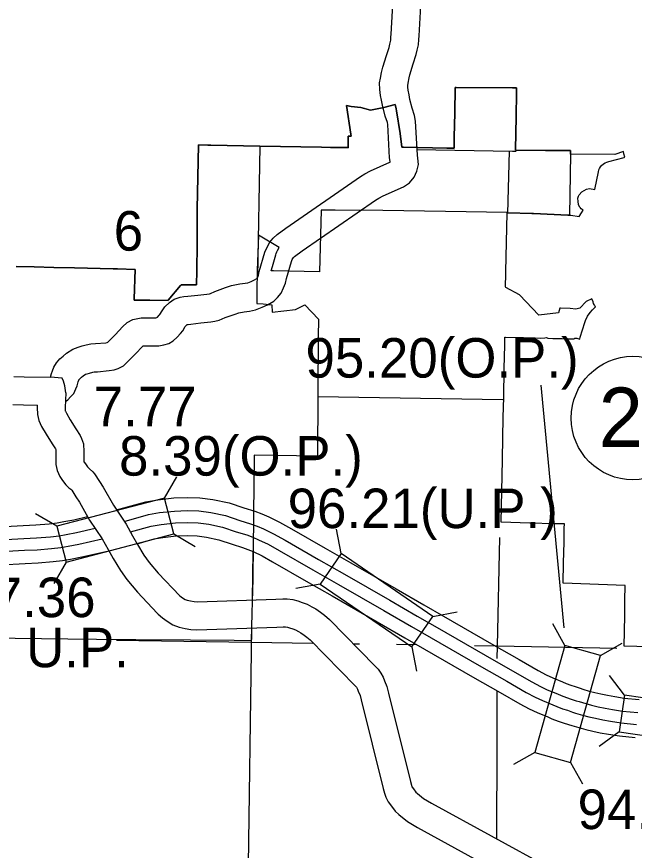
# Model space of a CAD drawing. Extents: x 77230 to 630905, y 790554 to 1662844.
# Drawn here: x 197917 to 211122, y 1603602 to 1621421 of the extents above; entities that cross this region are included whole.
import ezdxf

# ---------------------------------------------------------------- set-up
doc = ezdxf.new("R2010")
doc.units = 0
for name, color, linetype in [('Level 12', 7, 'Continuous'), ('Level 15', 7, 'Continuous'), ('Level 16', 7, 'Continuous'), ('Level 19', 7, 'Continuous'), ('Level 22', 7, 'Continuous'), ('Level 29', 7, 'Continuous'), ('Level 31', 7, 'Continuous'), ('Level 32', 7, 'Continuous'), ('Level 33', 7, 'Continuous')]:
    doc.layers.add(name, color=color, linetype=linetype)

msp = doc.modelspace()

# ---------------------------------------------------------------- linework, layer by layer
at = {"layer": 'Level 12'}
for points in [[(197906, 1616081), (198293, 1616072), (198710, 1616062), (199154, 1616051), (199980, 1616032), (200074, 1616029), (200453, 1616020), (200430, 1615388), (200429, 1615361), (200456, 1615360), (200763, 1615358), (201158, 1615355), (201155, 1615359), (201419, 1615673), (201431, 1615687), (201434, 1615691), (201761, 1615688), (201766, 1615989), (201773, 1616559), (201776, 1616909), (201777, 1617305), (201803, 1618679), (202004, 1618673), (202063, 1618672), (202065, 1618672), (203119, 1618651), (204434, 1618629), (204630, 1618626), (204959, 1618621), (204983, 1618621), (205005, 1618620), (205005, 1618630), (205005, 1618643), (205005, 1618655), (205006, 1618742), (205006, 1618810), (205006, 1618814), (205007, 1618870), (205067, 1618869), (205061, 1618908), (204966, 1619523), (205065, 1619499), (205277, 1619479), (205483, 1619424), (205765, 1619482), (206006, 1619547), (206028, 1619451), (206037, 1619409), (206115, 1618927), (206151, 1618632), (206185, 1618631), (206188, 1618631), (207113, 1618612), (207273, 1618608), (207274, 1618850), (207282, 1619356), (207290, 1619906), (207312, 1619906), (208517, 1619899), (208602, 1619899), (208601, 1619790), (208593, 1619278), (208582, 1618580), (208583, 1618572), (208581, 1618564), (209224, 1618560), (209760, 1618557), (209758, 1618482), (209739, 1617178), (209739, 1617178), (209702, 1617180), (208970, 1617214), (208928, 1617215), (208428, 1617231), (208411, 1617231), (208401, 1617232), (207084, 1617255), (205745, 1617278), (204723, 1617282), (204430, 1617283), (204394, 1615967), (203406, 1615987), (203360, 1615988), (203387, 1616082), (203456, 1616327), (203467, 1616360), (203480, 1616393), (203495, 1616425), (203532, 1616486), (203088, 1616753)], [(209581, 1614539), (209646, 1614538), (209828, 1614533), (209853, 1614546), (209894, 1614546), (209954, 1614528), (209967, 1614567), (210062, 1614882), (210077, 1614925), (210123, 1615022), (210179, 1615101), (210229, 1615156), (210256, 1615182), (210280, 1615201), (210294, 1615213), (210293, 1615214), (210282, 1615232), (210272, 1615250), (210262, 1615269), (210252, 1615293), (210240, 1615323), (210212, 1615392), (210090, 1615336), (209955, 1615193), (209871, 1615172), (209751, 1615186), (209542, 1615191), (209533, 1615192), (209503, 1615089), (209078, 1615042), (208670, 1615478), (208376, 1615631), (208368, 1615649), (208375, 1615922), (208375, 1615938), (208376, 1615974), (208401, 1617222), (208401, 1617232), (208411, 1617231), (208428, 1617231), (208928, 1617215), (208970, 1617214), (209702, 1617180), (209739, 1617178), (209764, 1617175), (209945, 1617152), (209945, 1617152), (209996, 1617225), (210029, 1617285), (209983, 1617310), (209961, 1617342), (209954, 1617352), (209932, 1617396), (209928, 1617406), (209920, 1617469), (209912, 1617544), (209932, 1617586), (209944, 1617613), (210003, 1617676), (210101, 1617733), (210163, 1617749), (210277, 1617726), (210354, 1618105), (210365, 1618144), (210380, 1618178), (210398, 1618208), (210424, 1618240), (210461, 1618273), (210498, 1618296), (210533, 1618311), (210579, 1618326), (210906, 1618412), (210918, 1618416), (210900, 1618489), (210888, 1618541), (210704, 1618473), (209770, 1618482), (209758, 1618482), (209760, 1618557), (209224, 1618560), (208581, 1618564), (208583, 1618572), (208582, 1618580), (208593, 1619278), (208601, 1619790), (208602, 1619899), (208517, 1619899), (207312, 1619906), (207290, 1619906), (207282, 1619356), (207274, 1618850), (207273, 1618608), (207113, 1618612), (206188, 1618631), (206185, 1618631), (206151, 1618632), (206115, 1618927), (206037, 1619409), (206028, 1619451), (206006, 1619547)], [(206006, 1619547), (205765, 1619482), (205483, 1619424), (205277, 1619479), (205065, 1619499), (204966, 1619523), (205061, 1618908), (205067, 1618869), (205007, 1618870), (205006, 1618814), (205006, 1618810), (205006, 1618742), (205005, 1618655), (205005, 1618643), (205005, 1618630), (205005, 1618620), (204983, 1618621), (204959, 1618621), (204630, 1618626), (204434, 1618629), (203119, 1618651), (202065, 1618672), (202063, 1618672), (202004, 1618673), (201803, 1618679), (201777, 1617305), (201776, 1616909), (201773, 1616559), (201766, 1615989), (201761, 1615688), (201434, 1615691), (201431, 1615687), (201419, 1615673), (201155, 1615359), (201158, 1615355), (200763, 1615358), (200456, 1615360), (200429, 1615361), (200430, 1615388), (200453, 1616020), (200074, 1616029), (199980, 1616032), (199154, 1616051), (198710, 1616062), (198293, 1616072), (197906, 1616081)], [(203088, 1616753), (203061, 1615994), (203055, 1615557), (203053, 1615436), (203052, 1615293), (203189, 1615282), (203374, 1615261), (203381, 1615104), (203878, 1615162), (204080, 1615260), (204372, 1614952), (204371, 1614914), (204371, 1614896), (204365, 1614638), (204358, 1613333), (204349, 1612025), (202992, 1612045), (202986, 1611389), (202980, 1610809), (202979, 1610721), (202979, 1610691), (202977, 1610504), (202974, 1610265), (202973, 1610165), (202971, 1609938), (202967, 1609608), (202965, 1609399), (202948, 1608669), (202934, 1608082), (202565, 1608085), (201636, 1608093), (200462, 1608103), (200311, 1608104), (199625, 1608111), (199008, 1608116), (197318, 1608135)], [(211450, 1607953), (210903, 1607964), (210916, 1608617), (210920, 1608836), (210921, 1608873), (210922, 1608943), (210926, 1609265), (209602, 1609314), (209610, 1609750), (209619, 1610191), (209620, 1610274), (209621, 1610332), (209624, 1610485), (209626, 1610583), (209478, 1610581), (209463, 1610581), (209411, 1610583), (208886, 1610598), (208277, 1610616), (208306, 1611946), (208306, 1611965), (208320, 1612859), (208331, 1613280), (208342, 1613901), (208353, 1614399), (208356, 1614569), (208366, 1614570), (208609, 1614565), (208626, 1614564), (208751, 1614561), (208751, 1614561), (208854, 1614558), (208854, 1614558), (208955, 1614555), (208955, 1614555), (209005, 1614554), (209121, 1614551), (209208, 1614553), (209248, 1614561), (209272, 1614547), (209382, 1614544), (209488, 1614542), (209581, 1614539)]]:
    msp.add_lwpolyline(points, dxfattribs=at)
at = {"layer": 'Level 15'}
msp.add_lwpolyline([(206465, 1618581), (208519, 1618549), (208595, 1618548)], dxfattribs=at)
at = {"layer": 'Level 16'}
for points in [[(203072, 1615848), (203124, 1618650)], [(208445, 1618544), (208412, 1617215)], [(208412, 1617215), (208411, 1617212)], [(204358, 1613305), (208313, 1613239), (208330, 1613238)], [(208242, 1610292), (208187, 1607967), (208186, 1607703)], [(202956, 1608957), (202973, 1609986)], [(202774, 1592862), (202822, 1597553), (202869, 1602788), (202947, 1608360)], [(200050, 1608095), (202933, 1608052), (204249, 1608032)], [(205114, 1608019), (205250, 1608017)], [(206038, 1608005), (206468, 1607999)], [(207703, 1607980), (208189, 1607973), (210749, 1607920)], [(208184, 1607013), (208181, 1605889)], [(208181, 1605889), (208175, 1603845)]]:
    msp.add_lwpolyline(points, dxfattribs=at)
at = {"layer": 'Level 19'}
for p, q in [((201075, 1611131), (201341, 1611587)), ((198777, 1610528), (198321, 1610795)), ((201276, 1610365), (201732, 1610098)), ((204854, 1609946), (204757, 1610465)), ((198977, 1609762), (198711, 1609306)), ((204407, 1609292), (203888, 1609195)), ((206814, 1608602), (207333, 1608699)), ((209639, 1607983), (209381, 1608443)), ((210402, 1607768), (210862, 1608027)), ((206367, 1607949), (206463, 1607430)), ((210911, 1606919), (210595, 1607342)), ((210796, 1606135), (210372, 1605820)), ((208996, 1605695), (208536, 1605437)), ((209759, 1605481), (210017, 1605021))]:
    msp.add_line(p, q, dxfattribs=at)
for points in [[(201075, 1611131), (198777, 1610528), (198977, 1609762), (201276, 1610365)], [(204407, 1609292), (206367, 1607949), (206814, 1608602), (204854, 1609946)], [(209759, 1605481), (210402, 1607768), (209639, 1607983), (208996, 1605695)], [(210796, 1606135), (213146, 1605790), (213261, 1606574), (210911, 1606919)]]:
    msp.add_lwpolyline(points, close=True, dxfattribs=at)
at = {"layer": 'Level 22'}
for points in [[(198637, 1613712), (198663, 1613794), (198680, 1613849), (198712, 1613929), (198770, 1614023), (198840, 1614106), (198908, 1614167), (198984, 1614231), (199119, 1614315), (199232, 1614360), (199314, 1614382), (199403, 1614408), (199502, 1614427), (199602, 1614432), (199820, 1614452), (199854, 1614457), (199863, 1614466), (200028, 1614629), (200181, 1614794), (200278, 1614884), (200401, 1614951), (200504, 1614972), (200578, 1614983), (200798, 1614984), (200892, 1614984), (200917, 1614990), (200930, 1615001), (200963, 1615038), (200980, 1615058), (201025, 1615131), (201088, 1615217), (201181, 1615308), (201287, 1615384), (201411, 1615422), (201493, 1615437), (201576, 1615447), (201792, 1615470), (201983, 1615490), (202038, 1615500), (202061, 1615505), (202152, 1615545), (202383, 1615630), (202512, 1615675), (202685, 1615708), (202803, 1615723), (202858, 1615733), (202934, 1615762), (203003, 1615794), (203052, 1615823), (203059, 1615829), (203061, 1615832), (203072, 1615856), (203088, 1615898), (203105, 1615973), (203226, 1616385), (203264, 1616481), (203329, 1616603), (203399, 1616690), (203484, 1616764), (203673, 1616903), (205268, 1618004), (205364, 1618060), (205484, 1618126), (205894, 1618310), (205901, 1618314), (205900, 1618327), (205889, 1618401), (205849, 1619119), (205842, 1619161), (205798, 1619293), (205737, 1619526), (205720, 1619637), (205697, 1619736), (205678, 1619867), (205677, 1620005), (205695, 1620104), (205718, 1620230), (205744, 1620343), (205826, 1620592), (205878, 1620760), (205893, 1620834), (205913, 1620921), (205920, 1620980), (205923, 1621044), (205966, 1621801)], [(198958, 1613198), (199010, 1613228), (199069, 1613293), (199137, 1613369), (199180, 1613465), (199209, 1613531), (199235, 1613615), (199246, 1613648), (199249, 1613657), (199258, 1613671), (199272, 1613688), (199300, 1613712), (199338, 1613745), (199391, 1613778), (199421, 1613790), (199475, 1613804), (199542, 1613824), (199574, 1613830), (199646, 1613833), (199892, 1613856), (200005, 1613873), (200090, 1613899), (200198, 1613958), (200279, 1614033), (200459, 1614212), (200604, 1614369), (200620, 1614382), (200622, 1614383), (200801, 1614384), (200959, 1614385), (201062, 1614407), (201168, 1614435), (201261, 1614495), (201351, 1614571), (201418, 1614647), (201468, 1614706), (201522, 1614795), (201542, 1614821), (201560, 1614839), (201583, 1614844), (201644, 1614851), (201856, 1614874), (202067, 1614896), (202153, 1614911), (202245, 1614931), (202377, 1614988), (202585, 1615065), (202667, 1615094), (202778, 1615115), (202895, 1615129), (203020, 1615152), (203167, 1615209), (203282, 1615262), (203412, 1615338), (203496, 1615416), (203573, 1615510), (203625, 1615623), (203664, 1615724), (203686, 1615822), (203793, 1616188), (203809, 1616228), (203832, 1616271), (203833, 1616272), (203859, 1616295), (204021, 1616415), (205589, 1617497), (205661, 1617538), (205752, 1617589), (206187, 1617783), (206314, 1617869), (206417, 1617990), (206475, 1618117), (206508, 1618263), (206497, 1618396), (206487, 1618462), (206446, 1619189), (206425, 1619307), (206374, 1619463), (206325, 1619649), (206309, 1619751), (206287, 1619848), (206277, 1619913), (206277, 1619951), (206286, 1619996), (206306, 1620110), (206322, 1620181), (206397, 1620410), (206459, 1620611), (206479, 1620705), (206506, 1620819), (206518, 1620932), (206522, 1621012), (206566, 1621786)], [(197858, 1613728), (198077, 1613721), (198637, 1613712)], [(198971, 1613382), (198947, 1613533), (198917, 1613627), (198888, 1613697), (198637, 1613712)], [(198971, 1613382), (198954, 1613065), (198956, 1612999), (198959, 1612990), (198979, 1612949), (199063, 1612806), (199182, 1612614), (199273, 1612472), (199306, 1612401), (199348, 1612294), (199355, 1612120), (199355, 1612015)], [(197833, 1613128), (198063, 1613121), (198360, 1613117)], [(198356, 1613117), (198353, 1613068), (198359, 1612917), (198390, 1612786), (198450, 1612664), (198549, 1612496), (198675, 1612293), (198746, 1612183), (198752, 1612169), (198755, 1612107), (198755, 1612012)], [(198755, 1612012), (198756, 1611849), (198780, 1611719), (198837, 1611593), (198900, 1611510), (198967, 1611414), (199031, 1611351), (199074, 1611322)], [(199355, 1612015), (199356, 1611905), (199357, 1611901), (199386, 1611862), (199428, 1611802), (199473, 1611757), (199547, 1611690)], [(199547, 1611690), (199582, 1611646), (199685, 1611487), (199768, 1611362), (199987, 1610976), (200256, 1610573), (200394, 1610327), (200499, 1610141), (200639, 1609912), (200747, 1609755), (200939, 1609528), (201403, 1609044)], [(199074, 1611322), (199093, 1611297), (199184, 1611157), (199257, 1611047), (199476, 1610661), (199744, 1610259), (199871, 1610033), (199981, 1609837), (200135, 1609586), (200270, 1609390), (200497, 1609122), (200920, 1608671)], [(201403, 1609044), (201407, 1609040), (201462, 1609001), (201521, 1608966), (201561, 1608950), (201634, 1608935), (201712, 1608921), (201783, 1608916), (203457, 1608971), (203605, 1608976), (203697, 1608976), (203824, 1608962), (203925, 1608932), (204022, 1608902), (204126, 1608860), (204230, 1608809), (204311, 1608761), (204410, 1608695), (204497, 1608630), (204603, 1608539), (205580, 1607540), (205648, 1607473), (205701, 1607391), (205755, 1607300), (205780, 1607222), (205834, 1607102), (205867, 1606962), (206335, 1605074), (206357, 1604993), (206367, 1604960), (206371, 1604951), (206400, 1604913), (206454, 1604846), (206484, 1604817), (206615, 1604713), (206785, 1604611), (209334, 1603210)], [(200920, 1608671), (200945, 1608648), (201034, 1608569), (201135, 1608497), (201257, 1608425), (201389, 1608373), (201520, 1608346), (201638, 1608325), (201771, 1608315), (203477, 1608371), (203617, 1608376), (203665, 1608376), (203705, 1608372), (203752, 1608358), (203819, 1608337), (203880, 1608312), (203945, 1608280), (203992, 1608252), (204065, 1608204), (204123, 1608161), (204193, 1608101), (205154, 1607117), (205179, 1607092), (205191, 1607075), (205205, 1607050), (205220, 1607004), (205264, 1606909), (205284, 1606821), (205754, 1604923), (205781, 1604824), (205807, 1604741), (205856, 1604638), (205928, 1604544), (206011, 1604440), (206089, 1604365), (206272, 1604219), (206487, 1604091), (209005, 1602706)]]:
    msp.add_lwpolyline(points, dxfattribs=at)
at = {"layer": 'Level 29'}
for points in [[(200053, 1610878), (200676, 1611054), (200933, 1611097), (201274, 1611133), (201564, 1611143), (201835, 1611135), (202114, 1611102), (202459, 1611026), (202771, 1610921), (203007, 1610848), (203160, 1610792), (203310, 1610727), (203538, 1610619), (203793, 1610476), (204512, 1610061), (205064, 1609746), (206032, 1609189), (206623, 1608850), (207045, 1608605), (208070, 1608016), (208659, 1607679), (209066, 1607447), (209240, 1607356), (209377, 1607291), (209585, 1607203), (209663, 1607171), (209763, 1607132), (209861, 1607101), (209964, 1607065), (210020, 1607049), (210158, 1607007), (210276, 1606976), (210409, 1606946), (210550, 1606915), (210703, 1606888), (210906, 1606857), (211225, 1606824)], [(200216, 1610633), (200738, 1610780), (200971, 1610820), (201293, 1610854), (201565, 1610863), (201814, 1610856), (202067, 1610825), (202384, 1610756), (202685, 1610654), (202918, 1610583), (203056, 1610532), (203195, 1610473), (203409, 1610370), (203654, 1610233), (204373, 1609819), (204925, 1609503), (205892, 1608947), (206483, 1608607), (206905, 1608363), (207931, 1607774), (208520, 1607436), (208932, 1607201), (209115, 1607106), (209262, 1607035), (209477, 1606945), (209559, 1606911), (209671, 1606868), (209773, 1606836), (209878, 1606799), (209940, 1606781), (210082, 1606738), (210209, 1606704), (210348, 1606672), (210497, 1606641), (210657, 1606612), (210870, 1606579), (211196, 1606546)], [(193896, 1610319), (198059, 1610547), (198324, 1610559), (198610, 1610582), (198784, 1610604), (198927, 1610627), (199137, 1610667), (199433, 1610737)], [(193907, 1610040), (198073, 1610268), (198341, 1610280), (198639, 1610304), (198823, 1610327), (198975, 1610351), (199195, 1610394), (199592, 1610487)], [(200349, 1610407), (200794, 1610532), (201006, 1610568), (201310, 1610600), (201566, 1610608), (201795, 1610602), (202025, 1610574), (202316, 1610511), (202607, 1610412), (202836, 1610342), (202963, 1610295), (203090, 1610241), (203292, 1610145), (203529, 1610012), (204246, 1609598), (204799, 1609283), (205766, 1608726), (206356, 1608387), (206778, 1608143), (207805, 1607553), (208394, 1607215), (208810, 1606978), (209001, 1606878), (209157, 1606803), (209379, 1606710), (209465, 1606675), (209587, 1606628), (209692, 1606595), (209800, 1606557), (209868, 1606537), (210012, 1606493), (210149, 1606457), (210293, 1606424), (210448, 1606391), (210616, 1606362), (210838, 1606327), (211168, 1606293)], [(200491, 1610156), (200855, 1610259), (201044, 1610291), (201330, 1610321), (201567, 1610329), (201775, 1610323), (201978, 1610298), (202241, 1610241), (202521, 1610146), (202747, 1610076), (202859, 1610035), (202975, 1609986), (203163, 1609896), (203390, 1609769), (204107, 1609356), (204660, 1609040), (205626, 1608484), (206216, 1608145), (206638, 1607900), (207666, 1607310), (208255, 1606973), (208676, 1606732), (208876, 1606628), (209043, 1606548), (209271, 1606452), (209361, 1606415), (209495, 1606364), (209604, 1606329), (209714, 1606290), (209788, 1606269), (209936, 1606224), (210082, 1606186), (210233, 1606151), (210394, 1606116), (210570, 1606086), (210802, 1606050), (211139, 1606015)], [(193917, 1609786), (198086, 1610015), (198357, 1610026), (198665, 1610051), (198859, 1610076), (199019, 1610101), (199248, 1610145), (199743, 1610261)], [(193927, 1609507), (198099, 1609735), (198374, 1609747), (198694, 1609773), (198898, 1609799), (199067, 1609826), (199307, 1609872), (199886, 1610007)]]:
    msp.add_lwpolyline(points, dxfattribs=at)
at = {"layer": 'Level 32'}
msp.add_lwpolyline([(209122, 1613542), (209613, 1608355)], dxfattribs=at)
at = {"layer": 'Level 33'}
msp.add_circle((211093, 1612841), 1320, dxfattribs=at)

# ---------------------------------------------------------------- texts
at = {"layer": 'Level 16'}
msp.add_text('6', height=845, dxfattribs=at).set_placement((199992, 1616420))
at = {"layer": 'Level 31'}
for s, p in [('7.77', (199565, 1612668)), ('8.39(O.P.)', (200106, 1611611)), ('97.36', (196777, 1608586)), ('U.P.', (198119, 1607515))]:
    msp.add_text(s, height=844.8, dxfattribs=at).set_placement(p)
at = {"layer": 'Level 32'}
for s, p in [('95.20(O.P.)', (204092, 1613706)), ('96.21(U.P.)', (203710, 1610489)), ('94.82(U.P.)', (209909, 1604057))]:
    msp.add_text(s, height=844.8, dxfattribs=at).set_placement(p)
at = {"layer": 'Level 33'}
msp.add_text('29', height=1267.2, dxfattribs=at).set_placement((210362, 1612226))

doc.saveas('drawing.dxf')
